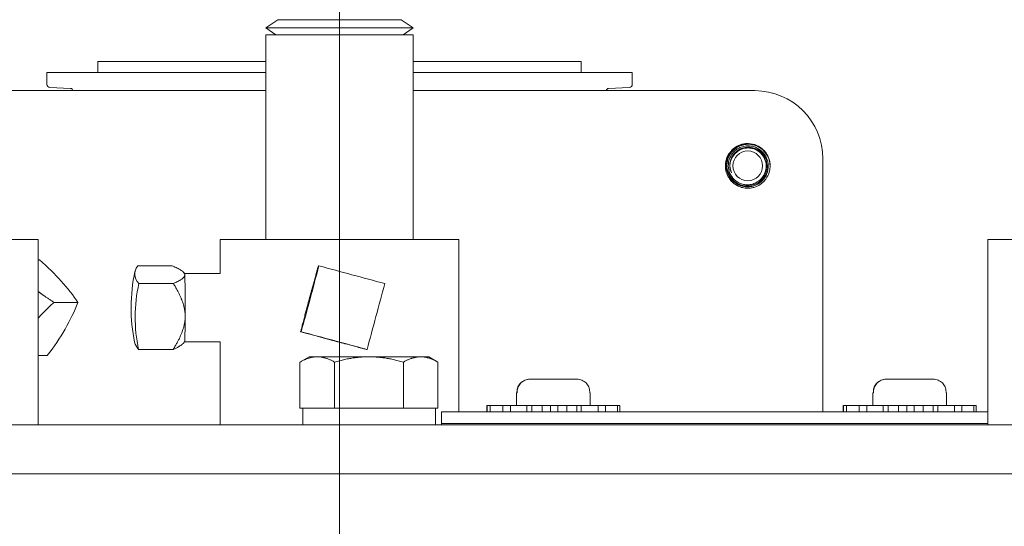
# Model space of a CAD drawing. Header units: inches. Extents: x 1 to 669, y 0 to 417.
# Tile 286 of 317: x 561.1 to 564.71, y 272.53 to 274.39. Entities that reach past the tile are written whole.
import ezdxf

# ---------------------------------------------------------------- set-up
doc = ezdxf.new("R2010")
doc.units = ezdxf.units.IN
doc.header["$LTSCALE"] = 12
doc.header["$MEASUREMENT"] = 0
doc.linetypes.add('C', pattern=[2, 1.25, -0.25, 0.25, -0.25])
doc.layers.add('C', color=4, linetype='C', lineweight=13)
doc.layers.add('D', color=2, linetype='CONTINUOUS')
doc.layers.add('X', color=1, linetype='CONTINUOUS')
doc.styles.get("Standard").update_dxf_attribs({"font": 'SIMPLEX.SHX', "width": 0.875})
doc.dimstyles.new('STANDARD$0', dxfattribs={"dimscale": 32, "dimtxt": 0.09375, "dimasz": 0.0625, "dimexe": 0.03125, "dimexo": 0.03125, "dimgap": 0.03125, "dimtad": 1, "dimtih": 1, "dimtoh": 1, "dimdec": 4, "dimzin": 12, "dimdsep": 46, "dimlunit": 5, "dimtxsty": 'Standard', "dimcen": -0.03125, "dimclrd": 256, "dimclre": 256, "dimclrt": 256, "dimadec": 0, "dimazin": 0, "dimtfac": 0.875, "dimtdec": 4, "dimtofl": 0, "dimtmove": 0, "dimatfit": 3, "dimfxl": 0, "dimtolj": 1, "dimtzin": 12, "dimlwd": 13, "dimlwe": 13, "dimarcsym": 0})

# ---------------------------------------------------------------- blocks, each defined once
blk = doc.blocks.new('*D19')
at = {"layer": 'D', "linetype": 'Continuous', "lineweight": 13}
for p, q in [((530.7712, 253.2758), (530.7712, 298.6089)), ((562.2712, 290.1057), (562.2712, 298.6089)), ((532.7712, 297.6089), (560.2712, 297.6089))]:
    blk.add_line(p, q, dxfattribs=at)
at = {"layer": 'D', "linetype": 'Continuous'}
for points in [[(532.7712, 297.9422), (532.7712, 297.2755), (530.7712, 297.6089)], [(560.2712, 297.9422), (560.2712, 297.2755), (562.2712, 297.6089)]]:
    blk.add_solid(points, dxfattribs=at)
at = {"layer": 'D', "linetype": 'Continuous', "lineweight": -3, "insert": (546.555, 301.6714), "char_height": 3, "attachment_point": 5}
blk.add_mtext('\\A1;31{\\H0.875x;\\S1/2;}{}{\\C2;%%p1}', dxfattribs=at)

msp = doc.modelspace()

# ---------------------------------------------------------------- linework, layer by layer
at = {"layer": 'C'}
msp.add_line((562.27125, 158.08826), (562.27125, 289.1057), dxfattribs=at)
at = {"layer": 'X', "lineweight": 0}
for p, q in [((562.04525, 274.39038), (562.00125, 274.36018)), ((562.04525, 274.39038), (562.04528, 274.39038)), ((562.04528, 274.39038), (562.49725, 274.39038)), ((562.49725, 274.39038), (562.54125, 274.36018)), ((562.00125, 274.36018), (562.00128, 274.36018)), ((562.03784, 274.33506), (562.00125, 274.36018)), ((562.00128, 274.36018), (562.54125, 274.36018)), ((562.50465, 274.33506), (562.54125, 274.36018)), ((562.00125, 274.33506), (562.54125, 274.33506)), ((562.00125, 274.33506), (562.00125, 273.58506)), ((562.54125, 274.33506), (562.54125, 273.58506)), ((561.38542, 274.23662), (561.72991, 274.23662)), ((561.38542, 274.23662), (561.38542, 274.19725)), ((561.72991, 274.23662), (562.00125, 274.23662)), ((562.54125, 274.23662), (562.81258, 274.23662)), ((562.81258, 274.23662), (563.15707, 274.23662)), ((563.15707, 274.23662), (563.15707, 274.19725)), ((561.19841, 274.19725), (561.19876, 274.19725)), ((561.19841, 274.19725), (561.19841, 274.15346)), ((561.19876, 274.19725), (561.20509, 274.19725)), ((561.20509, 274.19725), (561.32698, 274.19725)), ((561.55936, 274.19725), (561.32698, 274.19725)), ((561.55936, 274.19725), (561.68141, 274.19725)), ((562.00125, 274.19725), (561.68141, 274.19725)), ((562.86108, 274.19725), (562.54125, 274.19725)), ((562.86108, 274.19725), (562.98313, 274.19725)), ((562.98313, 274.19725), (563.21551, 274.19725)), ((563.21551, 274.19725), (563.3374, 274.19725)), ((563.34373, 274.19725), (563.3374, 274.19725)), ((563.34373, 274.19725), (563.34408, 274.19725)), ((563.34408, 274.19725), (563.34408, 274.15346)), ((560.99918, 274.13028), (562.00125, 274.13028)), ((561.15819, 274.13028), (561.15819, 274.13032)), ((561.15819, 274.13032), (561.27774, 274.13032)), ((561.28535, 274.13851), (561.20973, 274.14166)), ((561.27774, 274.13032), (561.54792, 274.13032)), ((561.27774, 274.13032), (561.27774, 274.13028)), ((561.2929, 274.13032), (561.2929, 274.13065)), ((561.54792, 274.13032), (561.68572, 274.13032)), ((562.00125, 274.13032), (561.68572, 274.13032)), ((562.85677, 274.13032), (562.54125, 274.13032)), ((562.54125, 274.13028), (563.7929, 274.13028)), ((562.85677, 274.13032), (562.99457, 274.13032)), ((562.99457, 274.13032), (563.26475, 274.13032)), ((563.24959, 274.13032), (563.24959, 274.13065)), ((563.25714, 274.13851), (563.33276, 274.14166)), ((563.3843, 274.13032), (563.26475, 274.13032)), ((563.26475, 274.13032), (563.26475, 274.13028)), ((563.3843, 274.13028), (563.3843, 274.13032)), ((564.0429, 273.88028), (564.0429, 272.95286)), ((561.16668, 273.58506), (560.60353, 273.58506)), ((561.16668, 272.90506), (561.16668, 273.58506)), ((562.70875, 273.58506), (561.83375, 273.58506)), ((561.83375, 273.46006), (561.83375, 273.58506)), ((562.70875, 272.95286), (562.70875, 273.58506)), ((565.39885, 273.58506), (564.64675, 273.58506)), ((564.64675, 273.58506), (564.64675, 272.90506)), ((561.17202, 273.51079), (561.16668, 273.51079)), ((561.53147, 273.48823), (561.65827, 273.48823)), ((562.19561, 273.48823), (562.19344, 273.48823)), ((561.70326, 273.46003), (561.7001, 273.46379)), ((561.83381, 273.46006), (561.70324, 273.46006)), ((561.53559, 273.42331), (561.66239, 273.42331)), ((561.31251, 273.35423), (561.2246, 273.35423)), ((562.1307, 273.24681), (562.12853, 273.24681)), ((561.70326, 273.21008), (561.69891, 273.2049)), ((561.83381, 273.21006), (561.70324, 273.21006)), ((561.83375, 272.90506), (561.83375, 273.21006)), ((561.19966, 273.15932), (561.16668, 273.15932)), ((561.53448, 273.18189), (561.66128, 273.18189)), ((562.15997, 273.15506), (562.12609, 273.1355)), ((562.15997, 273.15506), (562.18931, 273.15506)), ((562.18931, 273.15506), (562.37897, 273.15506)), ((562.37209, 273.18189), (562.36992, 273.18189)), ((562.37897, 273.15506), (562.56863, 273.15506)), ((562.56863, 273.15506), (562.59797, 273.15506)), ((562.59797, 273.15506), (562.63185, 273.1355)), ((562.12609, 272.96706), (562.12609, 273.1355)), ((562.25253, 272.96706), (562.25253, 273.1355)), ((562.50541, 272.96706), (562.50541, 273.1355)), ((562.63185, 272.96706), (562.63185, 273.1355)), ((562.96953, 273.07286), (562.96871, 273.07286)), ((563.14091, 273.07286), (562.96953, 273.07286)), ((564.27561, 273.07286), (564.27479, 273.07286)), ((564.44699, 273.07286), (564.27561, 273.07286)), ((562.91981, 273.02286), (562.92239, 273.02286)), ((562.91981, 272.97586), (562.91981, 273.02286)), ((562.92157, 273.02686), (562.92157, 273.02286)), ((562.92239, 273.02286), (562.92239, 273.02686)), ((563.18805, 273.02686), (563.18805, 273.02286)), ((563.18805, 273.02286), (563.18981, 273.02286)), ((563.18981, 272.97586), (563.18981, 273.02286)), ((564.22589, 273.02286), (564.22847, 273.02286)), ((564.22589, 272.97586), (564.22589, 273.02286)), ((564.22765, 273.02686), (564.22765, 273.02286)), ((564.22847, 273.02286), (564.22847, 273.02686)), ((564.49413, 273.02686), (564.49413, 273.02286)), ((564.49413, 273.02286), (564.49589, 273.02286)), ((564.49589, 272.97586), (564.49589, 273.02286)), ((562.81075, 272.95286), (562.81075, 272.97586)), ((562.81075, 272.97586), (562.81229, 272.97586)), ((562.82288, 272.97586), (562.81229, 272.97586)), ((562.81229, 272.97586), (562.81229, 272.95286)), ((562.82288, 272.95286), (562.82288, 272.97586)), ((562.82288, 272.97586), (562.8695, 272.97586)), ((562.89716, 272.97586), (562.8695, 272.97586)), ((562.8695, 272.97586), (562.8695, 272.95286)), ((562.89716, 272.95286), (562.89716, 272.97586)), ((562.89716, 272.97586), (562.95722, 272.97586)), ((562.97636, 272.97586), (562.95722, 272.97586)), ((562.95722, 272.97586), (562.95722, 272.95286)), ((563.01368, 272.97586), (562.97636, 272.97586)), ((562.97636, 272.97586), (562.97636, 272.95286)), ((563.01368, 272.95286), (563.01368, 272.97586)), ((563.01368, 272.97586), (563.04395, 272.97586)), ((563.07168, 272.97586), (563.04395, 272.97586)), ((563.04395, 272.97586), (563.04395, 272.95286)), ((563.07168, 272.97586), (563.10424, 272.97586)), ((563.07168, 272.97586), (563.07168, 272.95286)), ((563.14122, 272.97586), (563.10424, 272.97586)), ((563.10424, 272.97586), (563.10424, 272.95286)), ((563.14122, 272.95286), (563.14122, 272.97586)), ((563.15736, 272.97586), (563.14122, 272.97586)), ((563.15736, 272.97586), (563.21888, 272.97586)), ((563.15736, 272.97586), (563.15736, 272.95286)), ((563.2456, 272.97586), (563.21888, 272.97586)), ((563.21888, 272.97586), (563.21888, 272.95286)), ((563.2456, 272.95286), (563.2456, 272.97586)), ((563.2456, 272.97586), (563.28955, 272.97586)), ((563.29887, 272.97586), (563.28955, 272.97586)), ((563.28955, 272.97586), (563.28955, 272.95286)), ((563.29887, 272.95286), (563.29887, 272.97586)), ((564.11683, 272.95286), (564.11683, 272.97586)), ((564.11683, 272.97586), (564.11838, 272.97586)), ((564.12896, 272.97586), (564.11838, 272.97586)), ((564.11838, 272.97586), (564.11838, 272.95286)), ((564.12896, 272.95286), (564.12896, 272.97586)), ((564.12896, 272.97586), (564.17559, 272.97586)), ((564.20324, 272.97586), (564.17559, 272.97586)), ((564.17559, 272.97586), (564.17559, 272.95286)), ((564.20324, 272.95286), (564.20324, 272.97586)), ((564.20324, 272.97586), (564.26331, 272.97586)), ((564.28245, 272.97586), (564.26331, 272.97586)), ((564.26331, 272.97586), (564.26331, 272.95286)), ((564.31976, 272.97586), (564.28245, 272.97586)), ((564.28245, 272.97586), (564.28245, 272.95286)), ((564.31976, 272.95286), (564.31976, 272.97586)), ((564.31976, 272.97586), (564.35004, 272.97586)), ((564.37776, 272.97586), (564.35004, 272.97586)), ((564.35004, 272.97586), (564.35004, 272.95286)), ((564.37776, 272.97586), (564.41033, 272.97586)), ((564.37776, 272.97586), (564.37776, 272.95286)), ((564.4473, 272.97586), (564.41033, 272.97586)), ((564.41033, 272.97586), (564.41033, 272.95286)), ((564.4473, 272.95286), (564.4473, 272.97586)), ((564.46345, 272.97586), (564.4473, 272.97586)), ((564.46345, 272.97586), (564.52496, 272.97586)), ((564.46345, 272.97586), (564.46345, 272.95286)), ((564.55169, 272.97586), (564.52496, 272.97586)), ((564.52496, 272.97586), (564.52496, 272.95286)), ((564.55169, 272.95286), (564.55169, 272.97586)), ((564.55169, 272.97586), (564.59563, 272.97586)), ((564.60495, 272.97586), (564.59563, 272.97586)), ((564.59563, 272.97586), (564.59563, 272.95286)), ((564.60495, 272.95286), (564.60495, 272.97586)), ((562.13622, 272.96706), (562.12609, 272.96706)), ((562.24254, 272.96706), (562.13622, 272.96706)), ((562.13622, 272.96706), (562.13622, 272.90506)), ((562.25253, 272.96706), (562.24254, 272.96706)), ((562.27253, 272.96706), (562.25253, 272.96706)), ((562.48542, 272.96706), (562.27253, 272.96706)), ((562.50541, 272.96706), (562.48542, 272.96706)), ((562.51541, 272.96706), (562.50541, 272.96706)), ((562.62186, 272.96706), (562.51541, 272.96706)), ((562.63185, 272.96706), (562.62186, 272.96706)), ((562.62247, 272.90506), (562.62247, 272.96706)), ((562.64535, 272.95286), (562.81075, 272.95286)), ((562.64535, 272.95286), (562.64535, 272.91106)), ((562.81075, 272.95286), (562.81229, 272.95286)), ((562.82288, 272.95286), (562.81229, 272.95286)), ((562.82288, 272.95286), (562.8695, 272.95286)), ((562.89716, 272.95286), (562.8695, 272.95286)), ((562.89716, 272.95286), (562.95722, 272.95286)), ((562.97636, 272.95286), (562.95722, 272.95286)), ((563.01368, 272.95286), (562.97636, 272.95286)), ((563.01368, 272.95286), (563.04395, 272.95286)), ((563.06874, 272.95286), (563.04395, 272.95286)), ((563.06874, 272.95286), (563.07357, 272.95286)), ((563.07357, 272.95286), (563.10424, 272.95286)), ((563.14122, 272.95286), (563.10424, 272.95286)), ((563.14122, 272.95286), (564.64675, 272.95286)), ((567.2598, 272.90506), (555.33375, 272.90506)), ((562.64501, 272.91106), (562.96748, 272.91106)), ((562.64501, 272.90506), (562.64501, 272.91106)), ((562.96748, 272.91106), (564.64675, 272.91106)), ((555.27445, 272.72576), (562.27125, 272.72576)), ((571.45175, 272.72576), (562.27125, 272.72576))]:
    msp.add_line(p, q, dxfattribs=at)
msp.add_circle((563.76731, 273.85469), 0.0545, dxfattribs=at)
for centre, radius, start, end in [((561.21022, 274.15346), 0.01181, 180, 267.61406), ((561.28502, 274.13065), 0.00787, 360, 87.61406), ((563.25747, 274.13065), 0.00787, 92.38594, 180), ((563.33227, 274.15346), 0.01181, 272.38594, 0), ((563.7929, 273.88028), 0.25, 0, 90), ((563.76731, 273.85469), 0.06509, 114.10378, 203.16334), ((563.76731, 273.85469), 0.082, 3.8245, 33.89063), ((563.76731, 273.85469), 0.082, 349.40615, 3.8245), ((562.12715, 273.33506), 0.62, 167.68663, 191.78751)]:
    msp.add_arc(centre, radius, start, end, dxfattribs=at)
at = {"layer": 'X', "lineweight": 0, "extrusion": (3.12403e-16, 5.4743e-17, -1)}
msp.add_ellipse((560.83035, 273.43251), major_axis=(0.52554, -0.30428), ratio=0.4340734, start_param=-1.1348015, end_param=-0.7201579, dxfattribs=at)
at = {"layer": 'X', "lineweight": 0, "extrusion": (2.23667e-16, 1.95342e-16, -1)}
msp.add_ellipse((562.12771, 273.45577), major_axis=(-0.60726, 0.00279), ratio=0.259641, start_param=-0.2249947, end_param=0.1896489, dxfattribs=at)
at = {"layer": 'X', "lineweight": 0, "extrusion": (-5.51276e-16, 1.94534e-16, -1)}
msp.add_ellipse((562.15301, 273.36752), major_axis=(-0.15772, -0.58643), ratio=0.0164805, start_param=-1.7825504, end_param=-1.3679068, dxfattribs=at)
at = {"layer": 'X', "lineweight": 0}
for centre, major_axis, ratio, start_param, end_param in [((562.30616, 273.45577), (-0.58644, 0.15767), 0.0044317, -1.7945995, -1.3799559), ((561.70322, 273.33506), (0, 0.125), 0.0170659, -0.2626896, -0.0203427), ((561.70322, 273.33506), (0, 0.125), 0.0170659, -1.8334859, -0.2626896), ((562.3944, 273.3026), (0.15772, 0.58643), 0.0164805, -1.7736858, -1.3590423), ((561.70322, 273.33506), (0, 0.125), 0.0170659, -2.6188841, -1.8334859), ((561.70322, 273.33506), (0, -0.125), 0.0170659, 0.0203427, 0.5227086), ((562.1266, 273.21435), (-0.60726, 0.00279), 0.259641, 0.0553707, 0.2249947)]:
    msp.add_ellipse(centre, major_axis=major_axis, ratio=ratio, start_param=start_param, end_param=end_param, dxfattribs=at)
at = {"layer": 'X', "lineweight": 0, "extrusion": (2.49851e-16, 4.90223e-18, -1)}
msp.add_ellipse((562.12921, 273.3026), major_axis=(-0.60605, -0.03846), ratio=0.9655544, start_param=-0.1416872, end_param=0.2729563, dxfattribs=at)
at = {"layer": 'X', "lineweight": 0, "extrusion": (2.30965e-16, 2.92822e-17, -1)}
msp.add_ellipse((560.84417, 273.25678), major_axis=(-0.45197, -0.40558), ratio=0.5403935, start_param=-2.3201604, end_param=-1.9055168, dxfattribs=at)
at = {"layer": 'X', "lineweight": 0, "extrusion": (2.75638e-15, 9.38775e-15, -1)}
msp.add_ellipse((562.24125, 273.21435), major_axis=(0.58644, -0.15767), ratio=0.0044317, start_param=-1.7616367, end_param=-1.3469932, dxfattribs=at)
at = {"layer": 'X', "lineweight": 0}
for points, knots in [([(563.76184, 273.93651), (563.76083, 273.93644), (563.75983, 273.93636), (563.75882, 273.93625), (563.74167, 273.93447), (563.72519, 273.92714), (563.71236, 273.91556), (563.70936, 273.91285), (563.70657, 273.90993), (563.704, 273.90681), (563.69996, 273.90191), (563.6965, 273.89653), (563.69372, 273.89087), (563.6935, 273.89043), (563.69329, 273.88999), (563.69309, 273.88955), (563.69239, 273.88807), (563.69174, 273.88657), (563.69114, 273.88505), (563.69035, 273.88308), (563.68964, 273.88108), (563.68901, 273.87906), (563.68775, 273.87501), (563.68681, 273.87088), (563.68619, 273.86668), (563.68582, 273.86417), (563.68556, 273.86163), (563.68543, 273.85908), (563.68527, 273.85615), (563.68527, 273.85323), (563.68543, 273.85031), (563.68569, 273.84537), (563.6864, 273.84047), (563.68755, 273.83566), (563.68823, 273.83279), (563.68907, 273.82996), (563.69007, 273.82717), (563.69103, 273.82447), (563.69214, 273.82179), (563.69339, 273.8192), (563.69509, 273.81565), (563.69705, 273.81224), (563.69919, 273.80905), (563.70117, 273.80608), (563.70339, 273.8032), (563.70579, 273.80047), (563.70746, 273.79858), (563.70921, 273.79677), (563.71104, 273.79505), (563.7155, 273.79084), (563.72042, 273.78714), (563.72571, 273.78403), (563.72772, 273.78284), (563.72979, 273.78174), (563.7319, 273.78073), (563.7346, 273.77944), (563.73737, 273.7783), (563.74018, 273.77731), (563.74575, 273.77536), (563.75152, 273.77401), (563.75739, 273.7733), (563.75952, 273.77304), (563.76167, 273.77286), (563.76382, 273.77277), (563.76683, 273.77264), (563.76983, 273.77268), (563.77278, 273.77288), (563.77437, 273.77298), (563.77598, 273.77314), (563.77758, 273.77334), (563.78166, 273.77386), (563.78576, 273.77469), (563.78975, 273.77582), (563.79203, 273.77647), (563.79428, 273.77722), (563.79648, 273.77806), (563.80406, 273.78095), (563.81117, 273.78494), (563.81758, 273.78991), (563.81959, 273.79147), (563.82153, 273.79313), (563.82339, 273.79487), (563.82844, 273.7996), (563.83286, 273.80495), (563.83656, 273.81079), (563.83738, 273.81208), (563.83817, 273.81341), (563.83892, 273.81475), (563.83962, 273.816), (563.84028, 273.81726), (563.8409, 273.81852), (563.84221, 273.82119), (563.84339, 273.82395), (563.84441, 273.82679), (563.84592, 273.83095), (563.8471, 273.83527), (563.84791, 273.83962)], [-0.93313161, -0.93313161, -0.93313161, -0.93313161, -0.92542353, -0.92542353, -0.92542353, -0.79365833, -0.79365833, -0.79365833, -0.76286747, -0.76286747, -0.76286747, -0.71427767, -0.71427767, -0.71427767, -0.71055038, -0.71055038, -0.71055038, -0.69807063, -0.69807063, -0.69807063, -0.68182584, -0.68182584, -0.68182584, -0.64937401, -0.64937401, -0.64937401, -0.62989397, -0.62989397, -0.62989397, -0.60750876, -0.60750876, -0.60750876, -0.56962416, -0.56962416, -0.56962416, -0.54704828, -0.54704828, -0.54704828, -0.52514764, -0.52514764, -0.52514764, -0.49524326, -0.49524326, -0.49524326, -0.46747086, -0.46747086, -0.46747086, -0.44823458, -0.44823458, -0.44823458, -0.4012259, -0.4012259, -0.4012259, -0.3833489, -0.3833489, -0.3833489, -0.36048355, -0.36048355, -0.36048355, -0.31525598, -0.31525598, -0.31525598, -0.29881528, -0.29881528, -0.29881528, -0.27580261, -0.27580261, -0.27580261, -0.26336611, -0.26336611, -0.26336611, -0.23181859, -0.23181859, -0.23181859, -0.21378255, -0.21378255, -0.21378255, -0.15176248, -0.15176248, -0.15176248, -0.13227386, -0.13227386, -0.13227386, -0.07943558, -0.07943558, -0.07943558, -0.06770339, -0.06770339, -0.06770339, -0.05676836, -0.05676836, -0.05676836, -0.03374792, -0.03374792, -0.03374792, -0.000001, -0.000001, -0.000001, -0.000001]), ([(563.77244, 273.77794), (563.76812, 273.77759), (563.76146, 273.77739), (563.74708, 273.7798), (563.74097, 273.78162), (563.726, 273.78815), (563.71769, 273.79388), (563.70308, 273.80883), (563.6976, 273.81772), (563.69019, 273.83628), (563.68829, 273.84646), (563.68849, 273.8671), (563.69064, 273.87736), (563.69573, 273.88927), (563.69685, 273.89158), (563.70304, 273.90291), (563.70973, 273.91096), (563.72396, 273.92255), (563.73088, 273.92665), (563.74204, 273.93117), (563.74589, 273.9324), (563.7538, 273.93428), (563.75781, 273.93492), (563.76192, 273.93525)], [-0.36679381, -0.36679381, -0.36679381, -0.36679381, -0.3337249, -0.3337249, -0.30827571, -0.30827571, -0.268149, -0.268149, -0.2243592, -0.2243592, -0.17816778, -0.17816778, -0.13139149, -0.13139149, -0.11986713, -0.11986713, -0.07295309, -0.07295309, -0.03676175, -0.03676175, -0.01847099, -0.01847099, -0.000001, -0.000001, -0.000001, -0.000001]), ([(563.76204, 273.93343), (563.75803, 273.93308), (563.75414, 273.93244), (563.74653, 273.93059), (563.74284, 273.92939), (563.73224, 273.92506), (563.72568, 273.92119), (563.71203, 273.91018), (563.70554, 273.9025), (563.69947, 273.89165), (563.69837, 273.88944), (563.69326, 273.87784), (563.69107, 273.86778), (563.69077, 273.84765), (563.69256, 273.83778), (563.69962, 273.81984), (563.70493, 273.81104), (563.71917, 273.79651), (563.72706, 273.79107), (563.74138, 273.78477), (563.74731, 273.783), (563.76151, 273.78062), (563.76811, 273.78088), (563.77222, 273.78124)], [-0.60423478, -0.60423478, -0.60423478, -0.60423478, -0.57349029, -0.57349029, -0.54347454, -0.54347454, -0.48472292, -0.48472292, -0.40746795, -0.40746795, -0.38838297, -0.38838297, -0.30926882, -0.30926882, -0.23222566, -0.23222566, -0.15972821, -0.15972821, -0.09625367, -0.09625367, -0.05509141, -0.05509141, -0.000001, -0.000001, -0.000001, -0.000001]), ([(563.77193, 273.78554), (563.76832, 273.78524), (563.76278, 273.78504), (563.75076, 273.78681), (563.74563, 273.78817), (563.7323, 273.79338), (563.72461, 273.79826), (563.71082, 273.81133), (563.70562, 273.81919), (563.69836, 273.83553), (563.69629, 273.84466), (563.69576, 273.86331), (563.69735, 273.87265), (563.70236, 273.88575), (563.70444, 273.88991), (563.71186, 273.90179), (563.71834, 273.90871), (563.73124, 273.91801), (563.73701, 273.92109), (563.7462, 273.9245), (563.74936, 273.92544), (563.75581, 273.92688), (563.75908, 273.92738), (563.76243, 273.92765)], [0.000001, 0.000001, 0.000001, 0.000001, 0.02763598, 0.02763598, 0.04892536, 0.04892536, 0.08526431, 0.08526431, 0.12541941, 0.12541941, 0.16876536, 0.16876536, 0.21258246, 0.21258246, 0.23423216, 0.23423216, 0.27834016, 0.27834016, 0.30890511, 0.30890511, 0.32436238, 0.32436238, 0.33995375, 0.33995375, 0.33995375, 0.33995375]), ([(563.70747, 273.82909), (563.70388, 273.83692), (563.70187, 273.84538), (563.70123, 273.8623), (563.7025, 273.8706), (563.70678, 273.88263), (563.70869, 273.88664), (563.7154, 273.89782), (563.72123, 273.90431), (563.73304, 273.91323), (563.73844, 273.91625), (563.74711, 273.91964), (563.75012, 273.92058), (563.75633, 273.92205), (563.75949, 273.92257), (563.76275, 273.92286)], [-0.32929485, -0.32929485, -0.32929485, -0.32929485, -0.26295457, -0.26295457, -0.19878749, -0.19878749, -0.16464849, -0.16464849, -0.0974389, -0.0974389, -0.0495545, -0.0495545, -0.02506029, -0.02506029, -0.000001, -0.000001, -0.000001, -0.000001]), ([(563.83538, 273.90042), (563.83471, 273.90141), (563.83401, 273.9024), (563.83329, 273.90338), (563.8309, 273.90663), (563.82822, 273.90974), (563.82533, 273.91263), (563.8236, 273.91437), (563.82179, 273.91602), (563.81992, 273.91759), (563.80391, 273.93098), (563.78268, 273.93791), (563.76184, 273.93651)], [-1.31401927, -1.31401927, -1.31401927, -1.31401927, -1.30468977, -1.30468977, -1.30468977, -1.27363404, -1.27363404, -1.27363404, -1.25496938, -1.25496938, -1.25496938, -1.09531361, -1.09531361, -1.09531361, -1.09531361]), ([(563.76192, 273.93525), (563.76643, 273.93561), (563.77334, 273.93581), (563.78824, 273.93334), (563.79458, 273.93148), (563.80754, 273.9259), (563.81401, 273.92198), (563.82579, 273.91238), (563.83102, 273.90672), (563.83538, 273.90042)], [0.000001, 0.000001, 0.000001, 0.000001, 0.03448684, 0.03448684, 0.06109334, 0.06109334, 0.09154963, 0.09154963, 0.12252822, 0.12252822, 0.12252822, 0.12252822]), ([(563.84791, 273.83962), (563.84906, 273.84655), (563.8493, 273.85361), (563.84799, 273.86757), (563.84644, 273.87441), (563.84045, 273.89076), (563.835, 273.89983), (563.82115, 273.91509), (563.81296, 273.92123), (563.79746, 273.92878), (563.79069, 273.93102), (563.78019, 273.93301), (563.77661, 273.93343), (563.76933, 273.93381), (563.76566, 273.93374), (563.76204, 273.93343)], [0.000001, 0.000001, 0.000001, 0.000001, 0.05370401, 0.05370401, 0.10715149, 0.10715149, 0.18670858, 0.18670858, 0.26392559, 0.26392559, 0.31792002, 0.31792002, 0.34527906, 0.34527906, 0.37341594, 0.37341594, 0.37341594, 0.37341594]), ([(563.76243, 273.92765), (563.7663, 273.92797), (563.77222, 273.92816), (563.78504, 273.92623), (563.79051, 273.92475), (563.80459, 273.91914), (563.81267, 273.91394), (563.82708, 273.90009), (563.83251, 273.8918), (563.84007, 273.87448), (563.84219, 273.86484), (563.84262, 273.8452), (563.84089, 273.83537), (563.83552, 273.82162), (563.83331, 273.81726), (563.82542, 273.8048), (563.81855, 273.79756), (563.80497, 273.78789), (563.79895, 273.78471), (563.78936, 273.78119), (563.78606, 273.78022), (563.77933, 273.77874), (563.77593, 273.77822), (563.77244, 273.77794)], [-0.35692603, -0.35692603, -0.35692603, -0.35692603, -0.32731327, -0.32731327, -0.30447257, -0.30447257, -0.26598434, -0.26598434, -0.22363199, -0.22363199, -0.17827938, -0.17827938, -0.13243207, -0.13243207, -0.10980537, -0.10980537, -0.06373269, -0.06373269, -0.03211381, -0.03211381, -0.01612591, -0.01612591, -0.000001, -0.000001, -0.000001, -0.000001]), ([(563.77222, 273.78124), (563.77507, 273.78149), (563.77783, 273.7819), (563.7833, 273.78303), (563.78597, 273.78375), (563.79372, 273.7863), (563.79865, 273.78855), (563.81133, 273.79616), (563.81837, 273.80251), (563.82912, 273.81683), (563.83361, 273.82528), (563.83734, 273.83977), (563.83806, 273.84441), (563.83881, 273.85828), (563.83751, 273.86749), (563.83141, 273.88508), (563.82656, 273.89335), (563.81432, 273.90688), (563.80723, 273.91222), (563.79375, 273.91882), (563.78783, 273.92079), (563.77863, 273.92252), (563.7755, 273.92289), (563.76912, 273.92321), (563.76591, 273.92314), (563.76275, 273.92286)], [-0.51116193, -0.51116193, -0.51116193, -0.51116193, -0.48930949, -0.48930949, -0.46786467, -0.46786467, -0.42593435, -0.42593435, -0.35302019, -0.35302019, -0.28690608, -0.28690608, -0.25682336, -0.25682336, -0.19761206, -0.19761206, -0.13707743, -0.13707743, -0.08074002, -0.08074002, -0.04092823, -0.04092823, -0.02076799, -0.02076799, -0.000001, -0.000001, -0.000001, -0.000001]), ([(563.7629, 273.92005), (563.76638, 273.92035), (563.77163, 273.92052), (563.78308, 273.91885), (563.78803, 273.91753), (563.80071, 273.91251), (563.80797, 273.90787), (563.82099, 273.89542), (563.82587, 273.88795), (563.83266, 273.87248), (563.83458, 273.86383), (563.83501, 273.84617), (563.83346, 273.83733), (563.82866, 273.82496), (563.82668, 273.82103), (563.8196, 273.80981), (563.81343, 273.80327), (563.80121, 273.79455), (563.79579, 273.79167), (563.78717, 273.78849), (563.7842, 273.78761), (563.77814, 273.78627), (563.77508, 273.7858), (563.77193, 273.78554)], [0.00067548, 0.00067548, 0.00067548, 0.00067548, 0.02659996, 0.02659996, 0.04706986, 0.04706986, 0.08127557, 0.08127557, 0.11926674, 0.11926674, 0.16043741, 0.16043741, 0.20208623, 0.20208623, 0.22263588, 0.22263588, 0.26458308, 0.26458308, 0.29335483, 0.29335483, 0.30790777, 0.30790777, 0.3225855, 0.3225855, 0.3225855, 0.3225855]), ([(562.96871, 273.07286), (562.96279, 273.07286), (562.95582, 273.07151), (562.945, 273.06709), (562.93922, 273.06329), (562.93108, 273.05523), (562.92726, 273.04958), (562.9229, 273.03913), (562.92157, 273.0325), (562.92157, 273.02686)], [0.53468097, 0.53468097, 0.53468097, 0.53468097, 0.57977103, 0.57977103, 0.62373144, 0.62373144, 0.66704696, 0.66704696, 0.7100086, 0.7100086, 0.7100086, 0.7100086]), ([(562.92239, 273.02686), (562.92239, 273.0325), (562.92372, 273.03913), (562.92808, 273.04958), (562.9319, 273.05523), (562.94004, 273.06329), (562.94582, 273.06709), (562.95664, 273.07151), (562.96361, 273.07286), (562.96953, 273.07286)], [0, 0, 0, 0, 0.04296164, 0.04296164, 0.08627715, 0.08627715, 0.13023757, 0.13023757, 0.17532763, 0.17532763, 0.17532763, 0.17532763]), ([(563.14091, 273.07286), (563.14682, 273.07286), (563.1538, 273.07151), (563.16461, 273.06709), (563.17039, 273.06329), (563.17853, 273.05523), (563.18235, 273.04958), (563.18672, 273.03913), (563.18805, 273.0325), (563.18805, 273.02686)], [0.53468097, 0.53468097, 0.53468097, 0.53468097, 0.57977103, 0.57977103, 0.62373144, 0.62373144, 0.66704696, 0.66704696, 0.7100086, 0.7100086, 0.7100086, 0.7100086]), ([(564.27479, 273.07286), (564.26887, 273.07286), (564.2619, 273.07151), (564.25109, 273.06709), (564.2453, 273.06329), (564.23717, 273.05523), (564.23335, 273.04958), (564.22898, 273.03913), (564.22765, 273.0325), (564.22765, 273.02686)], [0.53468097, 0.53468097, 0.53468097, 0.53468097, 0.57977103, 0.57977103, 0.62373144, 0.62373144, 0.66704696, 0.66704696, 0.7100086, 0.7100086, 0.7100086, 0.7100086]), ([(564.22847, 273.02686), (564.22847, 273.0325), (564.2298, 273.03913), (564.23417, 273.04958), (564.23798, 273.05523), (564.24612, 273.06329), (564.25191, 273.06709), (564.26272, 273.07151), (564.26969, 273.07286), (564.27561, 273.07286)], [0, 0, 0, 0, 0.04296164, 0.04296164, 0.08627715, 0.08627715, 0.13023757, 0.13023757, 0.17532763, 0.17532763, 0.17532763, 0.17532763]), ([(564.44699, 273.07286), (564.45291, 273.07286), (564.45988, 273.07151), (564.47069, 273.06709), (564.47648, 273.06329), (564.48462, 273.05523), (564.48844, 273.04958), (564.4928, 273.03913), (564.49413, 273.0325), (564.49413, 273.02686)], [0.53468097, 0.53468097, 0.53468097, 0.53468097, 0.57977103, 0.57977103, 0.62373144, 0.62373144, 0.66704696, 0.66704696, 0.7100086, 0.7100086, 0.7100086, 0.7100086])]:
    msp.add_open_spline(points, degree=3, knots=knots, dxfattribs=at)
msp.add_open_spline([(563.76291, 273.91984), (563.75521, 273.91939), (563.74767, 273.91736), (563.74073, 273.9141)], degree=3, dxfattribs=at)
for points, weights in [([(561.65827, 273.48823), (561.70292, 273.46921), (561.70377, 273.45577)], [1.70765438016, 2.06132118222, 2.06132118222]), ([(562.16025, 273.36752), (562.17369, 273.41752), (562.19344, 273.48823)], [2.06132118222, 2.06132118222, 1.70765438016]), ([(561.70377, 273.45577), (561.70462, 273.44232), (561.66239, 273.42331)], [2.06132118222, 2.06132118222, 1.70765438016]), ([(561.66239, 273.42331), (561.7055, 273.3526), (561.70528, 273.3026)], [1.70765438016, 2.06132118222, 2.06132118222]), ([(561.2246, 273.35423), (561.18971, 273.37668), (561.16668, 273.39434)], [1.70765438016, 1.86425199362, 1.95151086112]), ([(561.16668, 273.29627), (561.18823, 273.32136), (561.2246, 273.35423)], [1.98298620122, 1.89487454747, 1.70765438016]), ([(562.12853, 273.24681), (562.1468, 273.31752), (562.16025, 273.36752)], [1.70765438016, 2.06132118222, 2.06132118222]), ([(561.70528, 273.3026), (561.70505, 273.2526), (561.66128, 273.18189)], [2.06132118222, 2.06132118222, 1.70765438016]), ([(562.24849, 273.21435), (562.19849, 273.22779), (562.12853, 273.24681)], [2.06132118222, 2.06132118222, 1.70765438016]), ([(561.66128, 273.18189), (561.69073, 273.19514), (561.69891, 273.2049)], [1.70765438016, 1.93967770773, 2.01948198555]), ([(562.36992, 273.18189), (562.29848, 273.2009), (562.24849, 273.21435)], [1.70765438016, 2.06132118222, 2.06132118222]), ([(562.12609, 273.1355), (562.15997, 273.15506), (562.18931, 273.15506)], [1.76277349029, 1.89912449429, 1.89912449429]), ([(562.18931, 273.15506), (562.21865, 273.15506), (562.25253, 273.1355)], [1.89912449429, 1.89912449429, 1.76277349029]), ([(562.25253, 273.1355), (562.32029, 273.15506), (562.37897, 273.15506)], [1.76277349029, 1.89912449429, 1.89912449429]), ([(562.37897, 273.15506), (562.43765, 273.15506), (562.50541, 273.1355)], [1.89912449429, 1.89912449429, 1.76277349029]), ([(562.50541, 273.1355), (562.53929, 273.15506), (562.56863, 273.15506)], [1.76277349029, 1.89912449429, 1.89912449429]), ([(562.56863, 273.15506), (562.59797, 273.15506), (562.63185, 273.1355)], [1.89912449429, 1.89912449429, 1.76277349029])]:
    msp.add_rational_spline(points, weights, degree=2, dxfattribs=at)

# ---------------------------------------------------------------- dimensions: what is measured, and where the dimension line sits
at = {"layer": 'D', "linetype": 'Continuous', "lineweight": -3}
dim = msp.add_linear_dim(base=(562.27125, 297.60886), p1=(530.77125, 252.27576), p2=(562.27125, 289.1057), text='<>{}{\\C2;%%p1}', dimstyle='STANDARD$0', override={"dimdec": 1, "dimtp": 1, "dimtm": 1, "dimarcsym": 1}, dxfattribs=at)
dim.commit()
dim.dimension.update_dxf_attribs({"geometry": '*D19', "text_midpoint": (546.555, 297.60886), "dimtype": 160})

doc.saveas('drawing.dxf')
